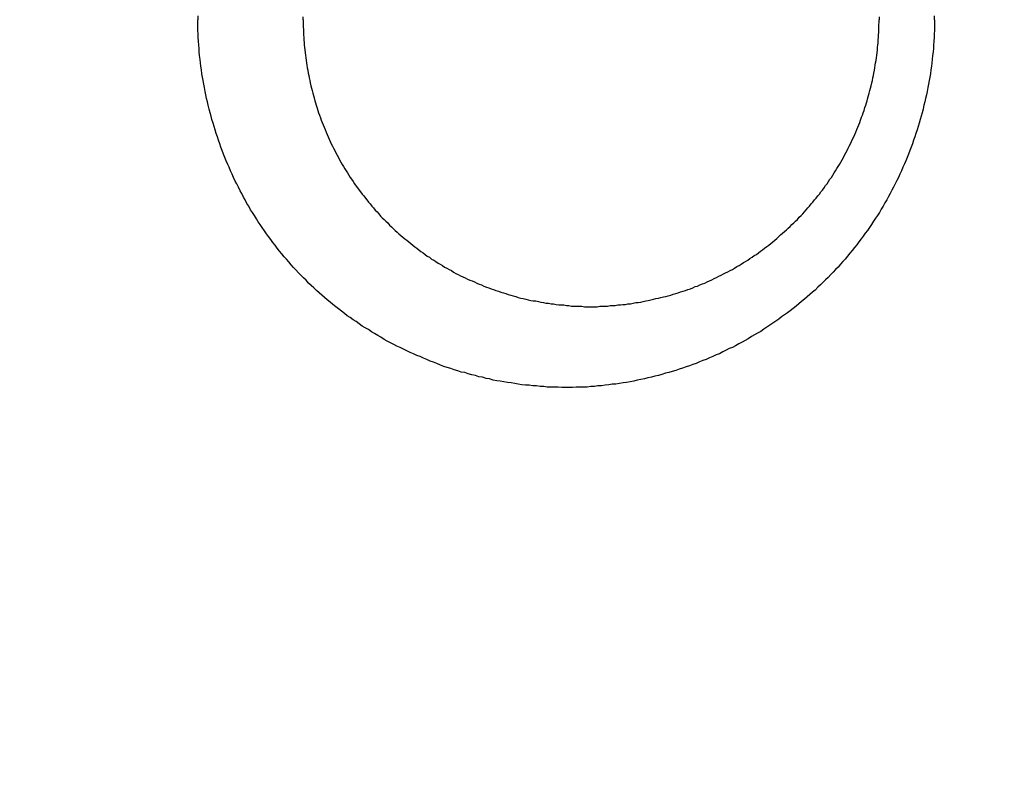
# Model space of a CAD drawing. Header units: millimetres. Extents: x -604189 to 881711, y -381903 to -7297.
# Tile 419 of 656: x -579666 to -579648, y -164975 to -164962. Entities that reach past the tile are written whole.
import ezdxf

# ---------------------------------------------------------------- set-up
doc = ezdxf.new("R2010")
doc.units = ezdxf.units.MM
doc.header["$LTSCALE"] = 100
doc.linetypes.add('0.5_0.5', pattern=[1, 0.5, -0.5])
doc.linetypes.add('ACAD_ISO04W100', pattern=[30.5, 24, -3, 0.5, -3])
doc.layers.get('Defpoints').update_dxf_attribs({"color": 30})
doc.layers.add('OPIS', color=7, linetype='Continuous')
doc.layers.add('strop osie', color=80, linetype='ACAD_ISO04W100', lineweight=5)
doc.styles.get("Standard").update_dxf_attribs({"font": 'romans.shx', "width": 0.5})
doc.dimstyles.new('1 50', dxfattribs={"dimtxt": 150, "dimasz": 80, "dimexe": 1, "dimexo": 1, "dimgap": 20, "dimtad": 1, "dimdec": 0, "dimlfac": 0.1, "dimtxsty": 'Standard', "dimblk": 'ARCHTICK', "dimcen": 200, "dimclrd": 2, "dimadec": 1, "dimazin": 0, "dimtfac": 1, "dimtdec": 0, "dimtmove": 0, "dimatfit": 3, "dimldrblk": 'ARCHTICK', "dimfxl": 120, "dimfxlon": 1, "dimtfill": 1, "dimarcsym": 0})

# ---------------------------------------------------------------- blocks, each defined once
blk = doc.blocks.new('_ArchTick')
at = {"layer": 'strop osie', "color": 0, "const_width": 0.15}
blk.add_lwpolyline([(-0.5, -0.5), (0.5, 0.5)], dxfattribs=at)
blk = doc.blocks.new('*D3294')
at = {"layer": 'Defpoints', "color": 0, "linetype": 'ByBlock', "lineweight": 5, "transparency": 16777216}
for p in [(-595783.126, -159420.303), (-593748.924, -159420.303), (-552118.935, -179940.303)]:
    blk.add_point(p, dxfattribs=at)
at = {"layer": 'OPIS', "color": 0, "linetype": 'Continuous', "lineweight": -2, "transparency": 16777216}
for p, q in [((-595723.126, -159420.303), (-595784.126, -159420.303)), ((-595723.126, -179940.303), (-595784.126, -179940.303))]:
    blk.add_line(p, q, dxfattribs=at)
at = {"layer": 'OPIS', "color": 2, "lineweight": -2, "transparency": 16777216}
blk.add_line((-595783.126, -179940.303), (-595783.126, -159420.303), dxfattribs=at)
at = {"layer": 'OPIS', "color": 2, "linetype": 'ByBlock', "lineweight": -2, "transparency": 16777216, "xscale": 80, "yscale": 80, "zscale": 80}
for p, rotation in [((-595783.126, -159420.303), 90), ((-595783.126, -179940.303), 270)]:
    blk.add_blockref('_ArchTick', p, dxfattribs=dict(at, rotation=rotation))
at = {"layer": 'OPIS', "color": 0, "linetype": 'ByBlock', "lineweight": 13, "transparency": 16777216, "insert": (-595878.126, -169680.303), "char_height": 150, "attachment_point": 5, "rotation": 90, "bg_fill": 3, "box_fill_scale": 1.1, "bg_fill_color": 256, "bg_fill_true_color": 13158600, "bg_fill_transparency": 0}
blk.add_mtext('2052', dxfattribs=at)

msp = doc.modelspace()

# ---------------------------------------------------------------- dimensions: what is measured, and where the dimension line sits
at = {"layer": 'OPIS', "color": 0, "linetype": 'ByBlock', "lineweight": 13}
dim = msp.add_linear_dim(base=(-595783.126, -159420.303), p1=(-552118.935, -179940.303), p2=(-593748.924, -159420.303), angle=90, dimstyle='1 50', override={"dimtmove": 1, "dimfxl": 60, "dimarcsym": 1}, dxfattribs=at)
dim.commit()
dim.dimension.update_dxf_attribs({"geometry": '*D3294', "text_midpoint": (-595878.126, -169680.303)})

# ---------------------------------------------------------------- next in the draw order: hatches: boundary and pattern name
at = {"layer": 'OPIS', "linetype": '0.5_0.5', "lineweight": 13}
h = msp.add_hatch(dxfattribs=at)
h.set_pattern_fill('ANSI37', color=0, scale=130)
h.set_pattern_definition([(45, (-597218.54, 256668.8), (-291.85832, 291.85832), []), (135, (-597218.54, 256668.8), (-291.85832, -291.85832), [])])
edge = h.paths.add_edge_path(flags=16)
edge.add_line((-570958.916, -168985.281), (-571058.916, -168985.281))
edge.add_line((-571058.916, -168985.281), (-572598.916, -168985.281))
edge.add_line((-572598.916, -168985.281), (-572598.915, -170470.3))
edge.add_line((-572598.915, -170470.3), (-570825.763, -170470.3))
edge.add_arc((-570508.916, -170339.099), 342.937, 180, 202.49364, ccw=False)
edge.add_arc((-570508.916, -170339.099), 342.937, 90, 180, ccw=False)
edge.add_line((-570508.916, -169996.163), (-570508.916, -169764.704))
edge.add_arc((-570058.916, -168985.281), 900, 180, 240, ccw=False)
edge = h.paths.add_edge_path(flags=17)
edge.add_line((-569358.915, -170085.281), (-569358.916, -168985.281))
edge.add_line((-569358.916, -168985.281), (-569358.917, -168985.281))
edge.add_line((-569358.917, -168985.281), (-569958.916, -168985.281))
edge.add_line((-569958.916, -168985.281), (-570058.916, -168985.281))
edge.add_line((-570058.916, -168985.281), (-570058.916, -168925.281))
edge.add_line((-570058.916, -168925.281), (-569958.916, -168925.281))
edge.add_line((-569958.916, -168925.281), (-569958.916, -168865.281))
edge.add_line((-569958.916, -168865.281), (-569358.916, -168865.281))
edge.add_line((-569358.916, -168865.281), (-569358.917, -166865.281))
edge.add_line((-569358.917, -166865.281), (-574098.917, -166865.286))
edge.add_line((-574098.917, -166865.286), (-574098.914, -171970.3))
edge.add_line((-574098.914, -171970.3), (-572608.913, -171970.3))
edge.add_line((-572608.913, -171970.3), (-571504.913, -170590.3))
edge.add_line((-571504.913, -170590.3), (-572718.915, -170590.3))
edge.add_line((-572718.915, -170590.3), (-572718.916, -168865.281))
edge.add_line((-572718.916, -168865.281), (-571058.916, -168865.281))
edge.add_line((-571058.916, -168865.281), (-571058.916, -168925.281))
edge.add_line((-571058.916, -168925.281), (-570958.916, -168925.281))
edge.add_line((-570958.916, -168925.281), (-570958.916, -168985.281))
edge.add_arc((-570058.916, -168985.281), 900, 180, 240)
edge.add_line((-570508.916, -169764.704), (-570508.916, -169996.163))
edge.add_arc((-570508.916, -170339.099), 342.937, 0, 90, ccw=False)
edge.add_arc((-570508.916, -170339.099), 342.937, 208.97989, 360, ccw=False)
edge.add_line((-570808.913, -170505.253), (-570808.913, -171171.086))
edge.add_arc((-570808.913, -171220.3), 49.214, 0, 90, ccw=False)
edge.add_arc((-570808.913, -171220.3), 49.214, 270, 360, ccw=False)
edge.add_line((-570808.913, -171269.514), (-570808.913, -171970.3))
edge.add_line((-570808.913, -171970.3), (-569358.914, -171970.3))
edge.add_line((-569358.914, -171970.3), (-569358.915, -170085.281))
h.paths.add_polyline_path([(-561118.924, -159870.303), (-590334.655, -159870.303), (-590334.655, -161470.303), (-562318.924, -161470.303), (-562318.924, -172095.292), (-561118.924, -172095.291), (-561118.924, -168350.303), (-552073.919, -168350.303), (-552073.92, -167150.303), (-561118.924, -167150.303)])
h.paths.add_polyline_path([(-572856.927, -169813.68), (-569451.07, -169813.68), (-569451.07, -169408.68), (-572856.927, -169408.68)], flags=16)
at = {"layer": 'OPIS', "linetype": 'ByBlock', "lineweight": 15}
h = msp.add_hatch(dxfattribs=at)
h.set_pattern_fill('ANSI37', color=0, scale=80, angle=45)
h.set_pattern_definition([(90, (-298582.96, 32475.8), (-254, 0), []), (180, (-298582.96, 32475.8), (-3e-14, -254), [])])
edge = h.paths.add_edge_path()
edge.add_arc((-579589.086, -167378.931), 50, 0, 90)
edge.add_line((-579589.086, -167328.931), (-579794.086, -167328.93))
edge.add_arc((-579794.086, -167378.93), 50, 89.9996, 180)
edge.add_line((-579844.086, -167378.93), (-579844.086, -167822.93))
edge.add_arc((-579794.086, -167822.93), 50, 180, 270)
edge.add_line((-579794.086, -167872.93), (-579589.085, -167872.931))
edge.add_arc((-579589.086, -167822.931), 50, 270.0014, 360)
edge.add_line((-579539.086, -167822.931), (-579539.086, -167378.931))
edge = h.paths.add_edge_path()
edge.add_arc((-579589.086, -167378.931), 50, 0, 90)
edge.add_line((-579589.086, -167328.931), (-579794.086, -167328.93))
edge.add_arc((-579794.086, -167378.93), 50, 89.9996, 180)
edge.add_line((-579844.086, -167378.93), (-579844.086, -167822.93))
edge.add_arc((-579794.086, -167822.93), 50, 180, 270)
edge.add_line((-579794.086, -167872.93), (-579589.085, -167872.931))
edge.add_arc((-579589.086, -167822.931), 50, 270.0014, 360)
edge.add_line((-579539.086, -167822.931), (-579539.086, -167378.931))
edge = h.paths.add_edge_path()
edge.add_line((-579899.087, -167300.93), (-579424.086, -167300.93))
edge.add_line((-579424.086, -167300.93), (-579424.086, -167900.93))
edge.add_line((-579424.086, -167900.93), (-579898.789, -167900.93))
edge.add_arc((-579899.086, -167892.935), 8, 180, 272.1285, ccw=False)
edge.add_line((-579907.086, -167892.935), (-579907.086, -167308.93))
edge.add_arc((-579899.086, -167308.93), 8, 90.0036, 180, ccw=False)
h.paths.add_polyline_path([(-581519.932, -164217.829), (-581520.004, -164223.092), (-581520.079, -164228.355), (-581520.156, -164233.617), (-581520.235, -164238.88), (-581520.318, -164244.143), (-581520.402, -164249.406), (-581520.489, -164254.669), (-581520.579, -164259.931), (-581520.671, -164265.194), (-581520.766, -164270.457), (-581520.863, -164275.719), (-581520.962, -164280.982), (-581521.064, -164286.244), (-581521.169, -164291.506), (-581521.276, -164296.769), (-581521.386, -164302.031), (-581521.498, -164307.293), (-581521.613, -164312.556), (-581521.73, -164317.818), (-581521.85, -164323.08), (-581521.972, -164328.342), (-581522.097, -164333.604), (-581522.225, -164338.866), (-581522.355, -164344.127), (-581522.488, -164349.389), (-581522.623, -164354.651), (-581522.76, -164359.913), (-581522.901, -164365.174), (-581523.043, -164370.436), (-581523.189, -164375.697), (-581523.337, -164380.958), (-581523.487, -164386.22), (-581523.64, -164391.481), (-581523.795, -164396.742), (-581523.953, -164402.003), (-581874.489, -164402.003), (-581874.664, -164396.198), (-581874.835, -164390.392), (-581875.003, -164384.587), (-581875.168, -164378.781), (-581875.329, -164372.976), (-581875.488, -164367.17), (-581875.643, -164361.364), (-581875.796, -164355.558), (-581875.945, -164349.752), (-581876.092, -164343.946), (-581876.235, -164338.14), (-581876.375, -164332.334), (-581876.512, -164326.527), (-581876.646, -164320.721), (-581876.777, -164314.914), (-581876.904, -164309.108), (-581877.029, -164303.301), (-581877.151, -164297.495), (-581877.269, -164291.688), (-581877.385, -164285.881), (-581877.497, -164280.074), (-581877.606, -164274.267), (-581877.713, -164268.461), (-581877.816, -164262.653), (-581877.916, -164256.846), (-581878.014, -164251.039), (-581878.108, -164245.232), (-581878.199, -164239.425), (-581878.287, -164233.618), (-581878.372, -164227.81), (-581878.454, -164222.003), (-581878.533, -164216.196), (-581878.609, -164210.388), (-581878.682, -164204.581), (-581878.751, -164198.773), (-581878.818, -164192.966), (-581878.881, -164187.158), (-581878.941, -164181.35), (-581878.997, -164175.543), (-581879.051, -164169.735), (-581879.101, -164163.927), (-581879.147, -164158.12), (-581879.191, -164152.312), (-581879.231, -164146.504), (-581879.267, -164140.696), (-581879.301, -164134.888), (-581879.332, -164129.081), (-581879.361, -164123.273), (-581879.388, -164117.465), (-581879.413, -164111.657), (-581879.437, -164105.849), (-581879.459, -164100.041), (-581879.475, -164094.233), (-581879.48, -164088.425), (-581879.472, -164082.617), (-581879.448, -164076.809), (-581879.406, -164071.002), (-581879.347, -164065.194), (-581879.269, -164059.387), (-581879.171, -164053.58), (-581879.054, -164047.773), (-581878.917, -164041.967), (-581878.759, -164036.161), (-581878.581, -164030.356), (-581878.381, -164024.551), (-581878.159, -164018.747), (-581877.914, -164012.944), (-581877.642, -164007.143), (-581877.341, -164001.342), (-581877.009, -163995.544), (-581876.642, -163989.748), (-581876.238, -163983.954), (-581875.795, -163978.163), (-581875.304, -163972.376), (-581874.753, -163966.594), (-581874.129, -163960.82), (-581873.419, -163955.056), (-581872.605, -163949.306), (-581871.67, -163943.574), (-581870.596, -163937.865), (-581869.362, -163932.188), (-581867.941, -163926.557), (-581866.302, -163920.987), (-581864.416, -163915.495), (-581862.246, -163910.11), (-581859.744, -163904.869), (-581856.869, -163899.824), (-581853.582, -163895.036), (-581849.851, -163890.591), (-581845.671, -163886.563), (-581841.105, -163882.977), (-581836.224, -163879.833), (-581831.097, -163877.106), (-581825.784, -163874.761), (-581820.336, -163872.759), (-581814.785, -163871.064), (-581809.154, -163869.636), (-581803.468, -163868.44), (-581797.747, -163867.44), (-581792, -163866.603), (-581786.235, -163865.9), (-581780.458, -163865.297), (-581774.674, -163864.778), (-581768.884, -163864.334), (-581763.088, -163863.958), (-581757.289, -163863.646), (-581751.486, -163863.39), (-581745.681, -163863.186), (-581739.874, -163863.026), (-581734.068, -163862.906), (-581728.26, -163862.819), (-581722.453, -163862.761), (-581716.645, -163862.725), (-581710.837, -163862.707), (-581705.029, -163862.7), (-581699.221, -163862.698), (-581693.958, -163862.699), (-581688.694, -163862.704), (-581683.431, -163862.718), (-581678.167, -163862.744), (-581672.904, -163862.788), (-581667.641, -163862.852), (-581662.379, -163862.942), (-581657.117, -163863.062), (-581651.856, -163863.215), (-581646.596, -163863.407), (-581641.337, -163863.64), (-581636.081, -163863.919), (-581630.828, -163864.249), (-581625.579, -163864.634), (-581620.334, -163865.078), (-581615.096, -163865.587), (-581609.864, -163866.17), (-581604.645, -163866.847), (-581599.442, -163867.642), (-581594.263, -163868.578), (-581589.115, -163869.676), (-581584.013, -163870.965), (-581578.971, -163872.474), (-581574.009, -163874.23), (-581569.153, -163876.259), (-581564.436, -163878.591), (-581559.896, -163881.253), (-581555.585, -163884.268), (-581551.554, -163887.652), (-581547.857, -163891.394), (-581544.534, -163895.471), (-581541.574, -163899.824), (-581538.952, -163904.387), (-581536.64, -163909.114), (-581534.606, -163913.968), (-581532.817, -163918.918), (-581531.241, -163923.939), (-581529.854, -163929.016), (-581528.636, -163934.137), (-581527.564, -163939.29), (-581526.619, -163944.467), (-581525.784, -163949.663), (-581525.048, -163954.875), (-581524.397, -163960.099), (-581523.818, -163965.33), (-581523.302, -163970.568), (-581522.84, -163975.811), (-581522.421, -163981.058), (-581522.037, -163986.308), (-581521.685, -163991.559), (-581521.363, -163996.813), (-581521.067, -164002.068), (-581520.796, -164007.324), (-581520.549, -164012.582), (-581520.322, -164017.84), (-581520.116, -164023.1), (-581519.928, -164028.36), (-581519.759, -164033.621), (-581519.607, -164038.882), (-581519.472, -164044.144), (-581519.354, -164049.406), (-581519.252, -164054.668), (-581519.166, -164059.931), (-581519.096, -164065.194), (-581519.041, -164070.457), (-581519.001, -164075.72), (-581518.976, -164080.984), (-581518.964, -164086.247), (-581518.964, -164091.51), (-581518.974, -164096.774), (-581518.991, -164102.037), (-581519.012, -164107.301), (-581519.034, -164112.564), (-581519.057, -164117.828), (-581519.081, -164123.091), (-581519.107, -164128.354), (-581519.135, -164133.618), (-581519.165, -164138.881), (-581519.197, -164144.144), (-581519.232, -164149.408), (-581519.269, -164154.671), (-581519.31, -164159.934), (-581519.353, -164165.198), (-581519.399, -164170.461), (-581519.447, -164175.724), (-581519.498, -164180.987), (-581519.552, -164186.25), (-581519.609, -164191.513), (-581519.668, -164196.777), (-581519.73, -164202.04), (-581519.795, -164207.303), (-581519.862, -164212.566)])
h.paths.add_polyline_path([(-582118.924, -164407.051), (-579418.924, -164407.051), (-579418.924, -162910.783), (-582118.924, -162910.783)])
h.paths.add_polyline_path([(-581950.717, -164839.225), (-581944.91, -164839.127), (-581939.103, -164839.033), (-581933.295, -164838.942), (-581927.488, -164838.854), (-581921.681, -164838.769), (-581915.873, -164838.687), (-581910.066, -164838.608), (-581904.259, -164838.532), (-581898.451, -164838.459), (-581892.644, -164838.39), (-581886.836, -164838.323), (-581881.028, -164838.26), (-581875.221, -164838.2), (-581869.413, -164838.144), (-581863.605, -164838.09), (-581857.798, -164838.04), (-581851.99, -164837.994), (-581846.182, -164837.95), (-581840.374, -164837.91), (-581834.567, -164837.874), (-581828.759, -164837.84), (-581822.951, -164837.809), (-581817.143, -164837.78), (-581811.335, -164837.753), (-581805.527, -164837.728), (-581799.719, -164837.704), (-581793.912, -164837.682), (-581788.104, -164837.666), (-581782.296, -164837.661), (-581776.488, -164837.669), (-581770.68, -164837.693), (-581764.872, -164837.735), (-581759.065, -164837.794), (-581753.257, -164837.872), (-581747.45, -164837.97), (-581741.643, -164838.087), (-581735.837, -164838.224), (-581730.031, -164838.382), (-581724.226, -164838.56), (-581718.422, -164838.76), (-581712.618, -164838.982), (-581706.815, -164839.227), (-581701.013, -164839.499), (-581695.213, -164839.8), (-581689.415, -164840.132), (-581683.618, -164840.499), (-581677.825, -164840.903), (-581672.034, -164841.346), (-581666.246, -164841.837), (-581660.465, -164842.388), (-581654.691, -164843.012), (-581648.927, -164843.722), (-581643.176, -164844.536), (-581637.444, -164845.471), (-581631.736, -164846.545), (-581626.059, -164847.779), (-581620.428, -164849.2), (-581614.858, -164850.839), (-581609.366, -164852.725), (-581603.98, -164854.895), (-581598.739, -164857.397), (-581593.694, -164860.272), (-581588.906, -164863.559), (-581584.462, -164867.29), (-581580.433, -164871.47), (-581576.847, -164876.036), (-581573.704, -164880.917), (-581570.976, -164886.044), (-581568.631, -164891.357), (-581566.63, -164896.805), (-581564.934, -164902.356), (-581563.507, -164907.987), (-581562.31, -164913.673), (-581561.31, -164919.394), (-581560.474, -164925.141), (-581559.77, -164930.906), (-581559.168, -164936.683), (-581558.648, -164942.467), (-581558.204, -164948.257), (-581557.829, -164954.053), (-581557.516, -164959.852), (-581557.261, -164965.655), (-581557.056, -164971.46), (-581556.897, -164977.267), (-581556.776, -164983.073), (-581556.69, -164988.881), (-581556.631, -164994.688), (-581556.596, -165000.496), (-581556.577, -165006.304), (-581556.57, -165012.112), (-581556.569, -165017.92), (-581556.57, -165023.183), (-581556.575, -165028.447), (-581556.588, -165033.71), (-581556.615, -165038.974), (-581556.658, -165044.237), (-581556.723, -165049.5), (-581556.813, -165054.762), (-581556.932, -165060.024), (-581557.086, -165065.285), (-581557.277, -165070.545), (-581557.51, -165075.804), (-581557.79, -165081.06), (-581558.119, -165086.313), (-581558.504, -165091.562), (-581558.949, -165096.807), (-581559.458, -165102.045), (-581560.04, -165107.276), (-581560.717, -165112.496), (-581561.513, -165117.699), (-581562.448, -165122.878), (-581563.547, -165128.026), (-581564.836, -165133.128), (-581566.345, -165138.17), (-581568.1, -165143.132), (-581570.129, -165147.988), (-581572.461, -165152.705), (-581575.123, -165157.245), (-581578.139, -165161.556), (-581581.522, -165165.587), (-581585.265, -165169.284), (-581589.342, -165172.607), (-581593.694, -165175.567), (-581598.257, -165178.189), (-581602.985, -165180.501), (-581607.838, -165182.535), (-581612.788, -165184.324), (-581617.81, -165185.9), (-581622.887, -165187.287), (-581628.007, -165188.505), (-581633.16, -165189.577), (-581638.337, -165190.522), (-581643.534, -165191.357), (-581648.746, -165192.093), (-581653.969, -165192.744), (-581659.201, -165193.323), (-581664.439, -165193.839), (-581669.682, -165194.301), (-581674.929, -165194.72), (-581680.178, -165195.104), (-581685.43, -165195.456), (-581690.683, -165195.778), (-581695.938, -165196.074), (-581701.195, -165196.345), (-581706.452, -165196.592), (-581711.711, -165196.819), (-581716.97, -165197.025), (-581722.23, -165197.213), (-581727.491, -165197.382), (-581732.752, -165197.534), (-581738.014, -165197.669), (-581743.276, -165197.787), (-581748.539, -165197.889), (-581753.801, -165197.975), (-581759.064, -165198.045), (-581764.327, -165198.1), (-581769.591, -165198.14), (-581774.854, -165198.165), (-581780.118, -165198.177), (-581785.381, -165198.177), (-581790.644, -165198.167), (-581795.908, -165198.15), (-581801.171, -165198.129), (-581806.435, -165198.107), (-581811.698, -165198.084), (-581816.961, -165198.06), (-581822.225, -165198.034), (-581827.488, -165198.006), (-581832.752, -165197.976), (-581838.015, -165197.944), (-581843.278, -165197.909), (-581848.541, -165197.872), (-581853.805, -165197.831), (-581859.068, -165197.788), (-581864.331, -165197.742), (-581869.594, -165197.694), (-581874.858, -165197.643), (-581880.121, -165197.589), (-581885.384, -165197.532), (-581890.647, -165197.473), (-581895.91, -165197.411), (-581901.173, -165197.346), (-581906.436, -165197.279), (-581911.699, -165197.209), (-581916.962, -165197.137), (-581922.225, -165197.062), (-581927.488, -165196.985), (-581932.751, -165196.906), (-581938.014, -165196.823), (-581943.276, -165196.739), (-581948.539, -165196.652), (-581953.802, -165196.562), (-581959.064, -165196.47), (-581964.327, -165196.375), (-581969.59, -165196.278), (-581974.852, -165196.179), (-581980.115, -165196.077), (-581985.377, -165195.972), (-581990.639, -165195.865), (-581995.902, -165195.755), (-582001.164, -165195.643), (-582006.426, -165195.528), (-582011.688, -165195.411), (-582016.95, -165195.291), (-582022.212, -165195.169), (-582027.474, -165195.044), (-582032.736, -165194.916), (-582037.998, -165194.786), (-582043.26, -165194.653), (-582048.521, -165194.518), (-582053.783, -165194.381), (-582059.045, -165194.24), (-582064.306, -165194.098), (-582069.568, -165193.952), (-582074.829, -165193.804), (-582080.09, -165193.654), (-582085.351, -165193.501), (-582090.613, -165193.346), (-582095.874, -165193.188), (-582095.874, -164842.652), (-582090.068, -164842.477), (-582084.263, -164842.306), (-582078.457, -164842.138), (-582072.652, -164841.973), (-582066.846, -164841.812), (-582061.04, -164841.653), (-582055.235, -164841.498), (-582049.429, -164841.345), (-582043.623, -164841.196), (-582037.817, -164841.049), (-582032.01, -164840.906), (-582026.204, -164840.766), (-582020.398, -164840.629), (-582014.591, -164840.495), (-582008.785, -164840.364), (-582002.978, -164840.237), (-581997.172, -164840.112), (-581991.365, -164839.99), (-581985.558, -164839.872), (-581979.752, -164839.756), (-581973.945, -164839.644), (-581968.138, -164839.535), (-581962.331, -164839.428), (-581956.524, -164839.325)])
edge = h.paths.add_edge_path()
edge.add_arc((-581748.924, -162268.543), 50, 0, 90.0004)
edge.add_line((-581748.924, -162218.543), (-581953.924, -162218.545))
edge.add_arc((-581953.924, -162268.545), 50, 90.0009, 180)
edge.add_line((-582003.924, -162268.545), (-582003.924, -162712.545))
edge.add_arc((-581953.924, -162712.545), 50, 180, 270.0022)
edge.add_line((-581953.922, -162762.545), (-581748.923, -162762.543))
edge.add_arc((-581748.924, -162712.543), 50, 270.0009, 360)
edge.add_line((-581698.924, -162712.543), (-581698.924, -162268.543))
edge = h.paths.add_edge_path()
edge.add_arc((-581748.924, -161668.543), 50, 0, 90.0004)
edge.add_line((-581748.924, -161618.543), (-581953.924, -161618.545))
edge.add_arc((-581953.924, -161668.545), 50, 90.0009, 180)
edge.add_line((-582003.924, -161668.545), (-582003.924, -162112.545))
edge.add_arc((-581953.924, -162112.545), 50, 180, 270.0022)
edge.add_line((-581953.922, -162162.545), (-581748.923, -162162.543))
edge.add_arc((-581748.924, -162112.543), 50, 270.0009, 360)
edge.add_line((-581698.924, -162112.543), (-581698.924, -161668.543))
h.paths.add_polyline_path([(-582118.924, -162790.543), (-579418.924, -162790.543), (-579418.924, -161590.543), (-582118.924, -161590.543)])
edge = h.paths.add_edge_path()
edge.add_arc((-579794.086, -168270.003), 50, 89.9996, 180)
edge.add_line((-579844.086, -168270.003), (-579844.086, -168714.003))
edge.add_arc((-579794.086, -168714.003), 50, 180, 270)
edge.add_line((-579794.086, -168764.003), (-579589.085, -168764.004))
edge.add_arc((-579589.086, -168714.004), 50, 270.0014, 360)
edge.add_line((-579539.086, -168714.004), (-579539.086, -168270.004))
edge.add_arc((-579589.086, -168270.004), 50, 0, 90)
edge.add_line((-579589.086, -168220.004), (-579794.086, -168220.003))
edge = h.paths.add_edge_path()
edge.add_arc((-579589.086, -169161.078), 50, 0, 90)
edge.add_line((-579589.086, -169111.078), (-579794.086, -169111.076))
edge.add_arc((-579794.086, -169161.076), 50, 89.9996, 180)
edge.add_line((-579844.086, -169161.076), (-579844.086, -169605.076))
edge.add_arc((-579794.086, -169605.076), 50, 180, 270)
edge.add_line((-579794.086, -169655.076), (-579589.085, -169655.078))
edge.add_arc((-579589.086, -169605.078), 50, 270.0014, 360)
edge.add_line((-579539.086, -169605.078), (-579539.086, -169161.078))
edge = h.paths.add_edge_path()
edge.add_arc((-579794.086, -170052.15), 50, 89.9996, 180)
edge.add_line((-579844.086, -170052.15), (-579844.086, -170496.15))
edge.add_arc((-579794.086, -170496.15), 50, 180, 270)
edge.add_line((-579794.086, -170546.15), (-579589.085, -170546.151))
edge.add_arc((-579589.086, -170496.151), 50, 270.0014, 360)
edge.add_line((-579539.086, -170496.151), (-579539.086, -170052.151))
edge.add_arc((-579589.086, -170052.151), 50, 0, 90)
edge.add_line((-579589.086, -170002.151), (-579794.086, -170002.15))
edge = h.paths.add_edge_path()
edge.add_arc((-579794.086, -170943.223), 50, 89.9996, 180)
edge.add_line((-579844.086, -170943.223), (-579844.086, -171387.223))
edge.add_arc((-579794.086, -171387.223), 50, 180, 270)
edge.add_line((-579794.086, -171437.223), (-579589.085, -171437.224))
edge.add_arc((-579589.086, -171387.224), 50, 270.0014, 360)
edge.add_line((-579539.086, -171387.224), (-579539.086, -170943.224))
edge.add_arc((-579589.086, -170943.224), 50, 0, 90)
edge.add_line((-579589.086, -170893.224), (-579794.086, -170893.223))
h.paths.add_polyline_path([(-579418.924, -164527.291), (-582118.924, -164527.291), (-582118.924, -171970.3), (-579418.924, -171970.3)])

# ---------------------------------------------------------------- next in the draw order: linework, layer by layer
at = {"color": 0}
for points in [[(-579662.492, -164962.088, 0), (-579662.492, -164962.158, 0)], [(-579660.655, -164962.158, 0), (-579660.655, -164962.108, 0)], [(-579650.62, -164962.108, 0), (-579650.62, -164962.158, 0)], [(-579649.651, -164962.158, 0), (-579649.651, -164962.088, 0)], [(-579649.651, -164962.158, 0), (-579649.651, -164962.218, 0), (-579649.653, -164962.278, 0), (-579649.655, -164962.338, 0), (-579649.657, -164962.408, 0), (-579649.66, -164962.468, 0), (-579649.664, -164962.528, 0), (-579649.669, -164962.598, 0), (-579649.674, -164962.658, 0), (-579649.679, -164962.718, 0), (-579649.686, -164962.778, 0), (-579649.693, -164962.848, 0), (-579649.7, -164962.908, 0), (-579649.708, -164962.968, 0), (-579649.717, -164963.028, 0), (-579649.726, -164963.098, 0), (-579649.736, -164963.158, 0), (-579649.747, -164963.218, 0), (-579649.758, -164963.278, 0), (-579649.77, -164963.338, 0), (-579649.783, -164963.408, 0), (-579649.796, -164963.468, 0), (-579649.809, -164963.528, 0), (-579649.823, -164963.588, 0), (-579649.838, -164963.648, 0), (-579649.854, -164963.718, 0), (-579649.87, -164963.778, 0), (-579649.886, -164963.838, 0), (-579649.903, -164963.898, 0), (-579649.921, -164963.958, 0), (-579649.94, -164964.018, 0), (-579649.958, -164964.078, 0), (-579649.978, -164964.138, 0), (-579649.998, -164964.198, 0), (-579650.019, -164964.258, 0), (-579650.04, -164964.318, 0), (-579650.062, -164964.378, 0), (-579650.084, -164964.438, 0), (-579650.107, -164964.498, 0), (-579650.131, -164964.558, 0), (-579650.155, -164964.618, 0), (-579650.179, -164964.668, 0), (-579650.205, -164964.728, 0), (-579650.23, -164964.788, 0), (-579650.257, -164964.848, 0), (-579650.284, -164964.908, 0), (-579650.311, -164964.958, 0), (-579650.339, -164965.018, 0), (-579650.368, -164965.078, 0), (-579650.397, -164965.128, 0), (-579650.426, -164965.188, 0), (-579650.456, -164965.238, 0), (-579650.487, -164965.298, 0), (-579650.518, -164965.348, 0), (-579650.55, -164965.408, 0), (-579650.582, -164965.458, 0), (-579650.615, -164965.518, 0), (-579650.649, -164965.568, 0), (-579650.683, -164965.618, 0), (-579650.717, -164965.668, 0), (-579650.752, -164965.728, 0), (-579650.787, -164965.778, 0), (-579650.823, -164965.828, 0), (-579650.86, -164965.878, 0), (-579650.897, -164965.928, 0), (-579650.934, -164965.978, 0), (-579650.972, -164966.028, 0), (-579651.01, -164966.078, 0), (-579651.049, -164966.128, 0), (-579651.088, -164966.178, 0), (-579651.128, -164966.228, 0), (-579651.169, -164966.278, 0), (-579651.209, -164966.328, 0), (-579651.251, -164966.368, 0), (-579651.292, -164966.418, 0), (-579651.334, -164966.468, 0), (-579651.377, -164966.508, 0), (-579651.42, -164966.558, 0), (-579651.463, -164966.598, 0), (-579651.507, -164966.648, 0), (-579651.552, -164966.688, 0), (-579651.597, -164966.738, 0), (-579651.642, -164966.778, 0), (-579651.687, -164966.818, 0), (-579651.733, -164966.868, 0), (-579651.78, -164966.908, 0), (-579651.827, -164966.948, 0), (-579651.874, -164966.988, 0), (-579651.922, -164967.028, 0), (-579651.97, -164967.068, 0), (-579652.018, -164967.108, 0), (-579652.067, -164967.148, 0), (-579652.117, -164967.188, 0), (-579652.166, -164967.228, 0), (-579652.216, -164967.268, 0), (-579652.267, -164967.298, 0), (-579652.317, -164967.338, 0), (-579652.369, -164967.378, 0), (-579652.42, -164967.408, 0), (-579652.472, -164967.448, 0), (-579652.524, -164967.478, 0), (-579652.576, -164967.518, 0), (-579652.629, -164967.548, 0), (-579652.682, -164967.588, 0), (-579652.736, -164967.618, 0), (-579652.79, -164967.648, 0), (-579652.844, -164967.678, 0), (-579652.898, -164967.718, 0), (-579652.953, -164967.748, 0), (-579653.008, -164967.778, 0), (-579653.063, -164967.808, 0), (-579653.119, -164967.838, 0), (-579653.175, -164967.868, 0), (-579653.231, -164967.888, 0), (-579653.287, -164967.918, 0), (-579653.344, -164967.948, 0), (-579653.401, -164967.978, 0), (-579653.458, -164967.998, 0), (-579653.516, -164968.028, 0), (-579653.573, -164968.048, 0), (-579653.631, -164968.078, 0), (-579653.69, -164968.098, 0), (-579653.748, -164968.118, 0), (-579653.807, -164968.148, 0), (-579653.865, -164968.168, 0), (-579653.925, -164968.188, 0), (-579653.984, -164968.208, 0), (-579654.043, -164968.228, 0), (-579654.103, -164968.248, 0), (-579654.163, -164968.268, 0), (-579654.223, -164968.288, 0), (-579654.283, -164968.308, 0), (-579654.344, -164968.318, 0), (-579654.404, -164968.338, 0), (-579654.465, -164968.358, 0), (-579654.526, -164968.368, 0), (-579654.587, -164968.388, 0), (-579654.648, -164968.398, 0), (-579654.71, -164968.418, 0), (-579654.771, -164968.428, 0), (-579654.833, -164968.438, 0), (-579654.895, -164968.458, 0), (-579654.956, -164968.468, 0), (-579655.018, -164968.478, 0), (-579655.081, -164968.488, 0), (-579655.143, -164968.498, 0), (-579655.205, -164968.508, 0), (-579655.268, -164968.508, 0), (-579655.33, -164968.518, 0), (-579655.393, -164968.528, 0), (-579655.455, -164968.538, 0), (-579655.518, -164968.538, 0), (-579655.581, -164968.548, 0), (-579655.644, -164968.548, 0), (-579655.707, -164968.558, 0), (-579655.77, -164968.558, 0), (-579655.833, -164968.558, 0), (-579655.896, -164968.558, 0), (-579655.959, -164968.568, 0), (-579656.022, -164968.568, 0), (-579656.085, -164968.568, 0), (-579656.148, -164968.568, 0), (-579656.212, -164968.558, 0), (-579656.275, -164968.558, 0), (-579656.338, -164968.558, 0), (-579656.401, -164968.558, 0), (-579656.464, -164968.548, 0), (-579656.528, -164968.548, 0), (-579656.591, -164968.538, 0), (-579656.654, -164968.538, 0), (-579656.717, -164968.528, 0), (-579656.78, -164968.528, 0), (-579656.843, -164968.518, 0), (-579656.906, -164968.508, 0), (-579656.969, -164968.498, 0), (-579657.032, -164968.488, 0), (-579657.094, -164968.478, 0), (-579657.157, -164968.468, 0), (-579657.22, -164968.458, 0), (-579657.282, -164968.448, 0), (-579657.344, -164968.438, 0), (-579657.407, -164968.418, 0), (-579657.469, -164968.408, 0), (-579657.531, -164968.388, 0), (-579657.593, -164968.378, 0), (-579657.654, -164968.358, 0), (-579657.716, -164968.348, 0), (-579657.777, -164968.328, 0), (-579657.839, -164968.308, 0), (-579657.9, -164968.298, 0), (-579657.961, -164968.278, 0), (-579658.022, -164968.258, 0), (-579658.082, -164968.238, 0), (-579658.143, -164968.218, 0), (-579658.203, -164968.198, 0), (-579658.263, -164968.178, 0), (-579658.323, -164968.148, 0), (-579658.382, -164968.128, 0), (-579658.442, -164968.108, 0), (-579658.501, -164968.078, 0), (-579658.56, -164968.058, 0), (-579658.618, -164968.028, 0), (-579658.677, -164968.008, 0), (-579658.735, -164967.978, 0), (-579658.793, -164967.958, 0), (-579658.851, -164967.928, 0), (-579658.908, -164967.898, 0), (-579658.965, -164967.868, 0), (-579659.022, -164967.848, 0), (-579659.078, -164967.818, 0), (-579659.135, -164967.788, 0), (-579659.191, -164967.758, 0), (-579659.246, -164967.728, 0), (-579659.301, -164967.688, 0), (-579659.356, -164967.658, 0), (-579659.411, -164967.628, 0), (-579659.465, -164967.598, 0), (-579659.519, -164967.558, 0), (-579659.573, -164967.528, 0), (-579659.626, -164967.498, 0), (-579659.679, -164967.458, 0), (-579659.731, -164967.418, 0), (-579659.783, -164967.388, 0), (-579659.835, -164967.348, 0), (-579659.886, -164967.318, 0), (-579659.937, -164967.278, 0), (-579659.988, -164967.238, 0), (-579660.038, -164967.198, 0), (-579660.087, -164967.158, 0), (-579660.137, -164967.118, 0), (-579660.185, -164967.078, 0), (-579660.234, -164967.038, 0), (-579660.282, -164966.998, 0), (-579660.329, -164966.958, 0), (-579660.376, -164966.918, 0), (-579660.423, -164966.878, 0), (-579660.469, -164966.828, 0), (-579660.515, -164966.788, 0), (-579660.56, -164966.748, 0), (-579660.605, -164966.698, 0), (-579660.649, -164966.658, 0), (-579660.693, -164966.608, 0), (-579660.737, -164966.568, 0), (-579660.78, -164966.518, 0), (-579660.822, -164966.478, 0), (-579660.864, -164966.428, 0), (-579660.906, -164966.378, 0), (-579660.947, -164966.328, 0), (-579660.988, -164966.288, 0), (-579661.028, -164966.238, 0), (-579661.068, -164966.188, 0), (-579661.107, -164966.138, 0), (-579661.145, -164966.088, 0), (-579661.184, -164966.038, 0), (-579661.221, -164965.988, 0), (-579661.259, -164965.938, 0), (-579661.295, -164965.888, 0), (-579661.331, -164965.838, 0), (-579661.367, -164965.778, 0), (-579661.402, -164965.728, 0), (-579661.437, -164965.678, 0), (-579661.471, -164965.628, 0), (-579661.505, -164965.568, 0), (-579661.538, -164965.518, 0), (-579661.57, -164965.468, 0), (-579661.602, -164965.408, 0), (-579661.634, -164965.358, 0), (-579661.665, -164965.298, 0), (-579661.695, -164965.248, 0), (-579661.725, -164965.188, 0), (-579661.755, -164965.138, 0), (-579661.784, -164965.078, 0), (-579661.812, -164965.018, 0), (-579661.84, -164964.968, 0), (-579661.867, -164964.908, 0), (-579661.893, -164964.848, 0), (-579661.92, -164964.788, 0), (-579661.945, -164964.728, 0), (-579661.97, -164964.678, 0), (-579661.995, -164964.618, 0), (-579662.018, -164964.558, 0), (-579662.042, -164964.498, 0), (-579662.064, -164964.438, 0), (-579662.087, -164964.378, 0), (-579662.108, -164964.318, 0), (-579662.129, -164964.258, 0), (-579662.15, -164964.198, 0), (-579662.17, -164964.138, 0), (-579662.189, -164964.078, 0), (-579662.208, -164964.018, 0), (-579662.226, -164963.958, 0), (-579662.244, -164963.898, 0), (-579662.261, -164963.838, 0), (-579662.277, -164963.778, 0), (-579662.293, -164963.718, 0), (-579662.308, -164963.648, 0), (-579662.323, -164963.588, 0), (-579662.337, -164963.528, 0), (-579662.35, -164963.468, 0), (-579662.363, -164963.408, 0), (-579662.375, -164963.338, 0), (-579662.387, -164963.278, 0), (-579662.398, -164963.218, 0), (-579662.409, -164963.158, 0), (-579662.419, -164963.098, 0), (-579662.428, -164963.028, 0), (-579662.436, -164962.968, 0), (-579662.444, -164962.908, 0), (-579662.452, -164962.848, 0), (-579662.459, -164962.778, 0), (-579662.465, -164962.718, 0), (-579662.47, -164962.658, 0), (-579662.475, -164962.598, 0), (-579662.48, -164962.528, 0), (-579662.483, -164962.468, 0), (-579662.487, -164962.408, 0), (-579662.489, -164962.338, 0), (-579662.491, -164962.278, 0), (-579662.492, -164962.218, 0), (-579662.492, -164962.158, 0)], [(-579660.655, -164962.158, 0), (-579660.655, -164962.198, 0), (-579660.654, -164962.248, 0), (-579660.653, -164962.288, 0), (-579660.652, -164962.328, 0), (-579660.65, -164962.378, 0), (-579660.648, -164962.418, 0), (-579660.645, -164962.468, 0), (-579660.642, -164962.508, 0), (-579660.639, -164962.558, 0), (-579660.635, -164962.598, 0), (-579660.631, -164962.638, 0), (-579660.626, -164962.688, 0), (-579660.621, -164962.728, 0), (-579660.616, -164962.778, 0), (-579660.61, -164962.818, 0), (-579660.604, -164962.868, 0), (-579660.597, -164962.908, 0), (-579660.59, -164962.948, 0), (-579660.583, -164962.998, 0), (-579660.575, -164963.038, 0), (-579660.567, -164963.088, 0), (-579660.559, -164963.128, 0), (-579660.55, -164963.168, 0), (-579660.54, -164963.218, 0), (-579660.531, -164963.258, 0), (-579660.521, -164963.308, 0), (-579660.51, -164963.348, 0), (-579660.499, -164963.388, 0), (-579660.488, -164963.438, 0), (-579660.477, -164963.478, 0), (-579660.465, -164963.518, 0), (-579660.452, -164963.568, 0), (-579660.439, -164963.608, 0), (-579660.426, -164963.648, 0), (-579660.413, -164963.698, 0), (-579660.399, -164963.738, 0), (-579660.385, -164963.778, 0), (-579660.37, -164963.818, 0), (-579660.355, -164963.868, 0), (-579660.34, -164963.908, 0), (-579660.324, -164963.948, 0), (-579660.308, -164963.988, 0), (-579660.291, -164964.028, 0), (-579660.274, -164964.068, 0), (-579660.257, -164964.118, 0), (-579660.239, -164964.158, 0), (-579660.221, -164964.198, 0), (-579660.203, -164964.238, 0), (-579660.184, -164964.278, 0), (-579660.165, -164964.318, 0), (-579660.145, -164964.358, 0), (-579660.126, -164964.398, 0), (-579660.105, -164964.438, 0), (-579660.085, -164964.478, 0), (-579660.064, -164964.518, 0), (-579660.042, -164964.558, 0), (-579660.021, -164964.598, 0), (-579659.999, -164964.638, 0), (-579659.976, -164964.678, 0), (-579659.954, -164964.718, 0), (-579659.93, -164964.758, 0), (-579659.907, -164964.788, 0), (-579659.883, -164964.828, 0), (-579659.859, -164964.868, 0), (-579659.834, -164964.908, 0), (-579659.81, -164964.938, 0), (-579659.784, -164964.978, 0), (-579659.759, -164965.018, 0), (-579659.733, -164965.058, 0), (-579659.707, -164965.088, 0), (-579659.68, -164965.128, 0), (-579659.654, -164965.158, 0), (-579659.626, -164965.198, 0), (-579659.599, -164965.228, 0), (-579659.571, -164965.268, 0), (-579659.543, -164965.298, 0), (-579659.515, -164965.338, 0), (-579659.486, -164965.368, 0), (-579659.457, -164965.408, 0), (-579659.427, -164965.438, 0), (-579659.398, -164965.478, 0), (-579659.368, -164965.508, 0), (-579659.338, -164965.538, 0), (-579659.307, -164965.578, 0), (-579659.276, -164965.608, 0), (-579659.245, -164965.638, 0), (-579659.214, -164965.668, 0), (-579659.182, -164965.698, 0), (-579659.15, -164965.738, 0), (-579659.118, -164965.768, 0), (-579659.085, -164965.798, 0), (-579659.052, -164965.828, 0), (-579659.019, -164965.858, 0), (-579658.986, -164965.888, 0), (-579658.952, -164965.918, 0), (-579658.919, -164965.948, 0), (-579658.884, -164965.978, 0), (-579658.85, -164965.998, 0), (-579658.815, -164966.028, 0), (-579658.781, -164966.058, 0), (-579658.745, -164966.088, 0), (-579658.71, -164966.118, 0), (-579658.674, -164966.138, 0), (-579658.639, -164966.168, 0), (-579658.602, -164966.198, 0), (-579658.566, -164966.218, 0), (-579658.529, -164966.248, 0), (-579658.493, -164966.278, 0), (-579658.456, -164966.298, 0), (-579658.418, -164966.328, 0), (-579658.381, -164966.348, 0), (-579658.343, -164966.368, 0), (-579658.305, -164966.398, 0), (-579658.267, -164966.418, 0), (-579658.229, -164966.438, 0), (-579658.19, -164966.468, 0), (-579658.151, -164966.488, 0), (-579658.112, -164966.508, 0), (-579658.073, -164966.528, 0), (-579658.034, -164966.558, 0), (-579657.994, -164966.578, 0), (-579657.954, -164966.598, 0), (-579657.914, -164966.618, 0), (-579657.874, -164966.638, 0), (-579657.834, -164966.658, 0), (-579657.793, -164966.678, 0), (-579657.752, -164966.698, 0), (-579657.712, -164966.708, 0), (-579657.671, -164966.728, 0), (-579657.629, -164966.748, 0), (-579657.588, -164966.768, 0), (-579657.547, -164966.778, 0), (-579657.505, -164966.798, 0), (-579657.463, -164966.818, 0), (-579657.421, -164966.828, 0), (-579657.379, -164966.848, 0), (-579657.337, -164966.858, 0), (-579657.295, -164966.878, 0), (-579657.252, -164966.888, 0), (-579657.209, -164966.908, 0), (-579657.167, -164966.918, 0), (-579657.124, -164966.928, 0), (-579657.081, -164966.948, 0), (-579657.038, -164966.958, 0), (-579656.995, -164966.968, 0), (-579656.951, -164966.978, 0), (-579656.908, -164966.998, 0), (-579656.864, -164967.008, 0), (-579656.821, -164967.018, 0), (-579656.777, -164967.028, 0), (-579656.733, -164967.038, 0), (-579656.689, -164967.048, 0), (-579656.646, -164967.058, 0), (-579656.602, -164967.058, 0), (-579656.557, -164967.068, 0), (-579656.513, -164967.078, 0), (-579656.469, -164967.088, 0), (-579656.425, -164967.098, 0), (-579656.38, -164967.098, 0), (-579656.336, -164967.108, 0), (-579656.291, -164967.108, 0), (-579656.247, -164967.118, 0), (-579656.202, -164967.128, 0), (-579656.158, -164967.128, 0), (-579656.113, -164967.128, 0), (-579656.068, -164967.138, 0), (-579656.024, -164967.138, 0), (-579655.979, -164967.148, 0), (-579655.934, -164967.148, 0), (-579655.889, -164967.148, 0), (-579655.845, -164967.148, 0), (-579655.8, -164967.148, 0), (-579655.755, -164967.158, 0), (-579655.71, -164967.158, 0), (-579655.665, -164967.158, 0), (-579655.62, -164967.158, 0), (-579655.576, -164967.158, 0), (-579655.531, -164967.158, 0), (-579655.486, -164967.148, 0), (-579655.441, -164967.148, 0), (-579655.396, -164967.148, 0), (-579655.352, -164967.148, 0), (-579655.307, -164967.138, 0), (-579655.262, -164967.138, 0), (-579655.217, -164967.138, 0), (-579655.173, -164967.128, 0), (-579655.128, -164967.128, 0), (-579655.084, -164967.118, 0), (-579655.039, -164967.118, 0), (-579654.995, -164967.108, 0), (-579654.95, -164967.108, 0), (-579654.906, -164967.098, 0), (-579654.861, -164967.088, 0), (-579654.817, -164967.088, 0), (-579654.773, -164967.078, 0), (-579654.729, -164967.068, 0), (-579654.685, -164967.058, 0), (-579654.641, -164967.048, 0), (-579654.597, -164967.038, 0), (-579654.553, -164967.028, 0), (-579654.509, -164967.018, 0), (-579654.466, -164967.008, 0), (-579654.422, -164966.998, 0), (-579654.379, -164966.988, 0), (-579654.335, -164966.978, 0), (-579654.292, -164966.968, 0), (-579654.249, -164966.958, 0), (-579654.206, -164966.938, 0), (-579654.163, -164966.928, 0), (-579654.12, -164966.918, 0), (-579654.077, -164966.898, 0), (-579654.035, -164966.888, 0), (-579653.992, -164966.878, 0), (-579653.95, -164966.858, 0), (-579653.908, -164966.848, 0), (-579653.866, -164966.828, 0), (-579653.824, -164966.808, 0), (-579653.782, -164966.798, 0), (-579653.741, -164966.778, 0), (-579653.699, -164966.758, 0), (-579653.658, -164966.748, 0), (-579653.617, -164966.728, 0), (-579653.576, -164966.708, 0), (-579653.535, -164966.688, 0), (-579653.494, -164966.668, 0), (-579653.454, -164966.648, 0), (-579653.413, -164966.628, 0), (-579653.373, -164966.608, 0), (-579653.333, -164966.588, 0), (-579653.294, -164966.568, 0), (-579653.254, -164966.548, 0), (-579653.215, -164966.528, 0), (-579653.176, -164966.508, 0), (-579653.137, -164966.488, 0), (-579653.098, -164966.458, 0), (-579653.059, -164966.438, 0), (-579653.021, -164966.418, 0), (-579652.983, -164966.388, 0), (-579652.945, -164966.368, 0), (-579652.907, -164966.348, 0), (-579652.87, -164966.318, 0), (-579652.832, -164966.298, 0), (-579652.795, -164966.268, 0), (-579652.758, -164966.248, 0), (-579652.722, -164966.218, 0), (-579652.686, -164966.188, 0), (-579652.649, -164966.168, 0), (-579652.614, -164966.138, 0), (-579652.578, -164966.108, 0), (-579652.542, -164966.088, 0), (-579652.507, -164966.058, 0), (-579652.472, -164966.028, 0), (-579652.438, -164965.998, 0), (-579652.403, -164965.968, 0), (-579652.369, -164965.938, 0), (-579652.335, -164965.908, 0), (-579652.302, -164965.878, 0), (-579652.268, -164965.848, 0), (-579652.235, -164965.818, 0), (-579652.202, -164965.788, 0), (-579652.17, -164965.758, 0), (-579652.137, -164965.728, 0), (-579652.105, -164965.698, 0), (-579652.074, -164965.668, 0), (-579652.042, -164965.638, 0), (-579652.011, -164965.598, 0), (-579651.98, -164965.568, 0), (-579651.95, -164965.538, 0), (-579651.919, -164965.508, 0), (-579651.889, -164965.468, 0), (-579651.859, -164965.438, 0), (-579651.83, -164965.408, 0), (-579651.801, -164965.368, 0), (-579651.772, -164965.338, 0), (-579651.744, -164965.298, 0), (-579651.715, -164965.268, 0), (-579651.687, -164965.228, 0), (-579651.66, -164965.198, 0), (-579651.633, -164965.158, 0), (-579651.606, -164965.128, 0), (-579651.579, -164965.088, 0), (-579651.553, -164965.048, 0), (-579651.527, -164965.018, 0), (-579651.501, -164964.978, 0), (-579651.476, -164964.938, 0), (-579651.451, -164964.908, 0), (-579651.426, -164964.868, 0), (-579651.402, -164964.828, 0), (-579651.378, -164964.788, 0), (-579651.354, -164964.748, 0), (-579651.331, -164964.718, 0), (-579651.308, -164964.678, 0), (-579651.286, -164964.638, 0), (-579651.263, -164964.598, 0), (-579651.242, -164964.558, 0), (-579651.22, -164964.518, 0), (-579651.199, -164964.478, 0), (-579651.178, -164964.438, 0), (-579651.158, -164964.398, 0), (-579651.138, -164964.358, 0), (-579651.118, -164964.318, 0), (-579651.099, -164964.278, 0), (-579651.08, -164964.238, 0), (-579651.061, -164964.198, 0), (-579651.043, -164964.158, 0), (-579651.025, -164964.118, 0), (-579651.008, -164964.068, 0), (-579650.99, -164964.028, 0), (-579650.974, -164963.988, 0), (-579650.957, -164963.948, 0), (-579650.941, -164963.908, 0), (-579650.926, -164963.858, 0), (-579650.91, -164963.818, 0), (-579650.896, -164963.778, 0), (-579650.881, -164963.738, 0), (-579650.867, -164963.688, 0), (-579650.853, -164963.648, 0), (-579650.84, -164963.608, 0), (-579650.827, -164963.568, 0), (-579650.814, -164963.518, 0), (-579650.802, -164963.478, 0), (-579650.79, -164963.438, 0), (-579650.779, -164963.388, 0), (-579650.768, -164963.348, 0), (-579650.757, -164963.308, 0), (-579650.747, -164963.258, 0), (-579650.737, -164963.218, 0), (-579650.728, -164963.168, 0), (-579650.718, -164963.128, 0), (-579650.71, -164963.088, 0), (-579650.701, -164963.038, 0), (-579650.694, -164962.998, 0), (-579650.686, -164962.948, 0), (-579650.679, -164962.908, 0), (-579650.672, -164962.868, 0), (-579650.666, -164962.818, 0), (-579650.66, -164962.778, 0), (-579650.654, -164962.728, 0), (-579650.649, -164962.688, 0), (-579650.645, -164962.638, 0), (-579650.64, -164962.598, 0), (-579650.636, -164962.558, 0), (-579650.633, -164962.508, 0), (-579650.63, -164962.468, 0), (-579650.627, -164962.418, 0), (-579650.625, -164962.378, 0), (-579650.623, -164962.328, 0), (-579650.622, -164962.288, 0), (-579650.621, -164962.248, 0), (-579650.62, -164962.198, 0), (-579650.62, -164962.158, 0)]]:
    msp.add_polyline3d(points, dxfattribs=at)

doc.saveas('drawing.dxf')
